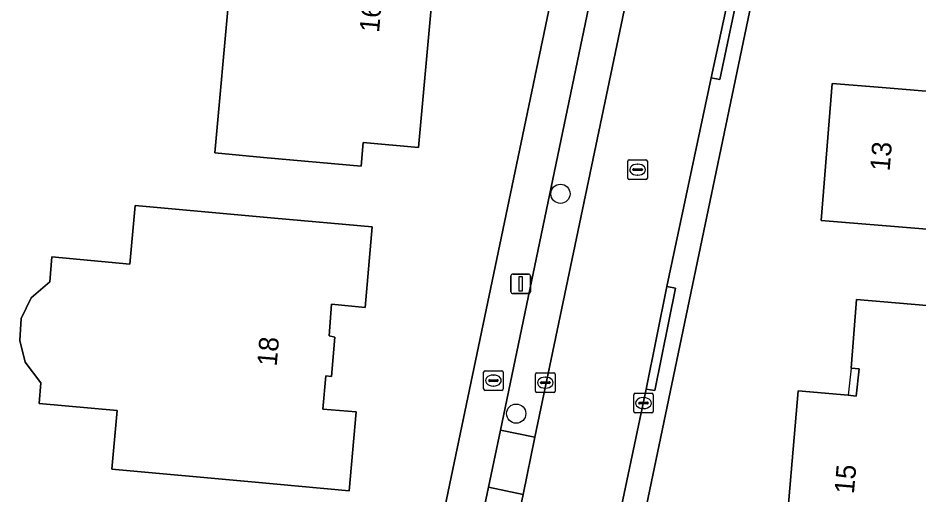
# Model space of a CAD drawing. Extents: x 159626 to 160723, y 388173 to 389416.
# Drawn here: x 159865.36 to 159911.25, y 388534.91 to 388559.22 of the extents above; entities that cross this region are included whole.
import ezdxf

# ---------------------------------------------------------------- set-up
doc = ezdxf.new("R2010")
doc.units = 0
for name, color, linetype in [('IMGEO_Boom', 7, 'Continuous'), ('IMGEO_Brandkraan', 7, 'Continuous'), ('IMGEO_Erf', 7, 'Continuous'), ('IMGEO_Kolk', 7, 'Continuous'), ('IMGEO_Lichtmast', 7, 'Continuous'), ('IMGEO_Pand', 7, 'Continuous'), ('IMGEO_Pand_nummerreeks', 7, 'Continuous'), ('IMGEO_Pand_overbouw', 7, 'Continuous'), ('IMGEO_Parkeervlak_open', 7, 'Continuous'), ('IMGEO_Rijbaan_lokaal_open', 7, 'Continuous'), ('IMGEO_Rioolput', 7, 'Continuous'), ('IMGEO_Voetpad_open', 7, 'Continuous')]:
    doc.layers.add(name, color=color, linetype=linetype)

msp = doc.modelspace()

# ---------------------------------------------------------------- linework, layer by layer
at = {"layer": 'IMGEO_Boom'}
for centre in [(159893.023, 388550.261), (159890.77, 388539.059)]:
    msp.add_circle(centre, 0.489, dxfattribs=at)
at = {"layer": 'IMGEO_Brandkraan'}
for p, q in [((159889.105, 388540.318), (159889.105, 388541.17)), ((159889.18, 388541.244), (159890.032, 388541.244)), ((159889.593, 388541.024), (159889.618, 388541.024)), ((159890.106, 388541.17), (159890.106, 388540.318)), ((159889.364, 388540.738), (159889.364, 388540.75)), ((159889.802, 388540.701), (159889.404, 388540.701)), ((159889.407, 388540.787), (159889.805, 388540.787)), ((159889.848, 388540.75), (159889.848, 388540.738)), ((159890.032, 388540.244), (159889.18, 388540.244)), ((159889.616, 388540.464), (159889.591, 388540.464))]:
    msp.add_line(p, q, dxfattribs=at)
for points in [[(159889.105, 388540.318), (159889.105, 388541.17)], [(159889.18, 388541.244), (159890.032, 388541.244)], [(159890.106, 388541.17), (159890.106, 388540.318)], [(159890.032, 388540.244), (159889.18, 388540.244)]]:
    msp.add_lwpolyline(points, dxfattribs=at)
for centre, radius, start, end in [((159889.182, 388541.168), 0.0765, 91.552, 178.448), ((159889.182, 388541.168), 0.0765, 91.552, 178.448), ((159890.03, 388541.168), 0.0765, 1.552, 88.448), ((159890.03, 388541.168), 0.0765, 1.552, 88.448), ((159889.404, 388540.747), 0.0403, 85.8775, 175.7526), ((159889.401, 388540.737), 0.0366, 178.938, 274.7102), ((159889.805, 388540.744), 0.043, 264.8664, 352.4533), ((159889.809, 388540.749), 0.0386, 1.7309, 96.639), ((159889.182, 388540.32), 0.0765, 181.552, 268.448), ((159889.182, 388540.32), 0.0765, 181.552, 268.448), ((159890.03, 388540.32), 0.0765, 271.552, 358.448), ((159890.03, 388540.32), 0.0765, 271.552, 358.448)]:
    msp.add_arc(centre, radius, start, end, dxfattribs=at)
for centre, major_axis, ratio, start_param, end_param in [((159889.592, 388540.744), (-0.387, 0.002), 0.722429, 4.712389, 7.853982), ((159889.617, 388540.744), (-0.39, 0.002), 0.717154, 1.570796, 4.712389)]:
    msp.add_ellipse(centre, major_axis=major_axis, ratio=ratio, start_param=start_param, end_param=end_param, dxfattribs=at)
at = {"layer": 'IMGEO_Erf'}
for points in [[(159880.922, 388504.632), (159903.537, 388612.665)], [(159910.917, 388599.067), (159890.615, 388501.836)]]:
    msp.add_lwpolyline(points, dxfattribs=at)
for points in [[(159868.39, 388561.11), (159868.882, 388566.952), (159868.194, 388567.009), (159867.157, 388566.197), (159865.365, 388566.357), (159865.581, 388568.776), (159869.01, 388568.47), (159882.96, 388567.225), (159887.94, 388566.78), (159887.496, 388561.533), (159886.609, 388561.603), (159885.79, 388552.622), (159882.972, 388552.878), (159882.862, 388551.663), (159877.883, 388552.116), (159875.394, 388552.342), (159876.127, 388560.407)], [(159916.024, 388548.09), (159911.296, 388548.483), (159906.313, 388548.897), (159906.882, 388555.88), (159909.22, 388555.697), (159913.716, 388555.325), (159914.005, 388558.593), (159918.988, 388558.169), (159920.366, 388558.052), (159919.803, 388551.28), (159916.313, 388551.57)], [(159866.44, 388539.57), (159866.532, 388540.632), (159865.735, 388541.677), (159865.459, 388542.782), (159865.528, 388543.911), (159866.029, 388544.959), (159866.98, 388545.78), (159867.09, 388547.04), (159871.065, 388546.681), (159871.335, 388549.662), (159878.438, 388549.021), (159883.417, 388548.571), (159883.069, 388544.471), (159881.353, 388544.641), (159881.233, 388543.013), (159881.528, 388542.955), (159881.344, 388540.946), (159881.057, 388540.977), (159880.9, 388539.289), (159882.609, 388539.152), (159882.252, 388535.13), (159877.273, 388535.581), (159870.148, 388536.226), (159870.418, 388539.21)], [(159919.392, 388530.616), (159915.146, 388530.983), (159915.127, 388530.761), (159909.392, 388531.257), (159904.41, 388531.688), (159905.15, 388540.223), (159907.693, 388539.993), (159908.107, 388539.946), (159908.255, 388541.343), (159907.844, 388541.376), (159908.122, 388544.871), (159913.104, 388544.44), (159916.068, 388544.184), (159915.649, 388539.34), (159915.868, 388539.321), (159920.114, 388538.954)]]:
    msp.add_lwpolyline(points, close=True, dxfattribs=at)
at = {"layer": 'IMGEO_Kolk'}
for p, q in [((159891.751, 388540.209), (159891.751, 388541.061)), ((159891.826, 388541.135), (159892.678, 388541.135)), ((159892.752, 388541.061), (159892.752, 388540.209)), ((159892.01, 388540.629), (159892.01, 388540.641)), ((159892.448, 388540.592), (159892.05, 388540.592)), ((159892.053, 388540.678), (159892.451, 388540.678)), ((159892.239, 388540.915), (159892.264, 388540.915)), ((159892.494, 388540.641), (159892.494, 388540.629)), ((159892.678, 388540.135), (159891.826, 388540.135)), ((159892.262, 388540.355), (159892.237, 388540.355)), ((159896.833, 388540.095), (159897.685, 388540.095)), ((159896.758, 388539.169), (159896.758, 388540.021)), ((159897.017, 388539.589), (159897.017, 388539.601)), ((159897.06, 388539.638), (159897.458, 388539.638)), ((159897.246, 388539.875), (159897.271, 388539.875)), ((159897.501, 388539.601), (159897.501, 388539.589)), ((159897.759, 388540.021), (159897.759, 388539.169)), ((159897.455, 388539.552), (159897.057, 388539.552)), ((159897.269, 388539.315), (159897.244, 388539.315)), ((159897.685, 388539.095), (159896.833, 388539.095))]:
    msp.add_line(p, q, dxfattribs=at)
for points in [[(159891.751, 388540.209), (159891.751, 388541.061)], [(159891.826, 388541.135), (159892.678, 388541.135)], [(159892.752, 388541.061), (159892.752, 388540.209)], [(159892.678, 388540.135), (159891.826, 388540.135)], [(159896.833, 388540.095), (159897.685, 388540.095)], [(159896.758, 388539.169), (159896.758, 388540.021)], [(159897.759, 388540.021), (159897.759, 388539.169)], [(159897.685, 388539.095), (159896.833, 388539.095)]]:
    msp.add_lwpolyline(points, dxfattribs=at)
for centre, radius, start, end in [((159891.828, 388541.059), 0.0765, 91.552, 178.448), ((159891.828, 388541.059), 0.0765, 91.552, 178.448), ((159892.676, 388541.059), 0.0765, 1.552, 88.448), ((159892.676, 388541.059), 0.0765, 1.552, 88.448), ((159892.05, 388540.638), 0.0403, 85.8775, 175.7526), ((159892.047, 388540.628), 0.0366, 178.938, 274.7102), ((159892.451, 388540.635), 0.043, 264.8664, 352.4533), ((159892.455, 388540.64), 0.0386, 1.7309, 96.639), ((159891.828, 388540.211), 0.0765, 181.552, 268.448), ((159891.828, 388540.211), 0.0765, 181.552, 268.448), ((159892.676, 388540.211), 0.0765, 271.552, 358.448), ((159892.676, 388540.211), 0.0765, 271.552, 358.448), ((159896.835, 388540.019), 0.0765, 91.552, 178.448), ((159896.835, 388540.019), 0.0765, 91.552, 178.448), ((159897.683, 388540.019), 0.0765, 1.552, 88.448), ((159897.683, 388540.019), 0.0765, 1.552, 88.448), ((159897.057, 388539.598), 0.0403, 85.8775, 175.7526), ((159897.054, 388539.588), 0.0366, 178.938, 274.7102), ((159897.458, 388539.595), 0.043, 264.8664, 352.4533), ((159897.462, 388539.6), 0.0386, 1.7309, 96.639), ((159896.835, 388539.171), 0.0765, 181.552, 268.448), ((159896.835, 388539.171), 0.0765, 181.552, 268.448), ((159897.683, 388539.171), 0.0765, 271.552, 358.448), ((159897.683, 388539.171), 0.0765, 271.552, 358.448)]:
    msp.add_arc(centre, radius, start, end, dxfattribs=at)
for centre, major_axis, ratio, start_param, end_param in [((159892.238, 388540.635), (-0.387, 0.002), 0.722429, 4.712389, 7.853982), ((159892.263, 388540.635), (-0.39, 0.002), 0.717154, 1.570796, 4.712389), ((159897.245, 388539.595), (-0.387, 0.002), 0.722429, 4.712389, 7.853982), ((159897.27, 388539.595), (-0.39, 0.002), 0.717154, 1.570796, 4.712389)]:
    msp.add_ellipse(centre, major_axis=major_axis, ratio=ratio, start_param=start_param, end_param=end_param, dxfattribs=at)
at = {"layer": 'IMGEO_Lichtmast'}
for p, q in [((159890.501, 388545.271), (159890.501, 388546.071)), ((159890.501, 388546.071), (159890.501, 388545.271)), ((159890.601, 388546.171), (159891.391, 388546.171)), ((159891.391, 388546.171), (159890.601, 388546.171)), ((159891.491, 388546.071), (159891.491, 388545.271)), ((159891.491, 388545.271), (159891.491, 388546.071)), ((159891.391, 388545.171), (159890.601, 388545.171)), ((159890.601, 388545.171), (159891.391, 388545.171))]:
    msp.add_line(p, q, dxfattribs=at)
msp.add_lwpolyline([(159890.921, 388546.046), (159891.071, 388546.046), (159891.071, 388545.296), (159890.921, 388545.296), (159890.921, 388546.046)], dxfattribs=at)
for centre, start, end in [((159890.601, 388546.071), 90, 180), ((159890.601, 388546.071), 90, 180), ((159891.391, 388546.071), 0, 90), ((159891.391, 388546.071), 360, 90), ((159890.601, 388545.271), 180, 270), ((159890.601, 388545.271), 180, 270), ((159891.391, 388545.271), 270, 0), ((159891.391, 388545.271), 270, 0)]:
    msp.add_arc(centre, 0.1, start, end, dxfattribs=at)
at = {"layer": 'IMGEO_Pand'}
for points in [[(159869.01, 388568.47), (159865.581, 388568.776), (159865.365, 388566.357), (159867.157, 388566.197), (159868.194, 388567.009), (159868.882, 388566.952), (159868.39, 388561.11), (159876.127, 388560.407), (159875.394, 388552.342), (159877.883, 388552.116), (159882.862, 388551.663), (159882.972, 388552.878), (159885.79, 388552.622), (159886.609, 388561.603), (159887.496, 388561.533), (159887.94, 388566.78), (159882.96, 388567.225)], [(159911.296, 388548.483), (159916.024, 388548.09), (159916.313, 388551.57), (159919.803, 388551.28), (159920.366, 388558.052), (159918.988, 388558.169), (159914.005, 388558.593), (159913.716, 388555.325), (159909.22, 388555.697), (159906.882, 388555.88), (159906.313, 388548.897)], [(159881.528, 388542.955), (159881.233, 388543.013), (159881.353, 388544.641), (159883.069, 388544.471), (159883.417, 388548.571), (159878.438, 388549.021), (159871.335, 388549.662), (159871.065, 388546.681), (159867.09, 388547.04), (159866.98, 388545.78), (159866.029, 388544.959), (159865.528, 388543.911), (159865.459, 388542.782), (159865.735, 388541.677), (159866.532, 388540.632), (159866.44, 388539.57), (159870.418, 388539.21), (159870.148, 388536.226), (159877.273, 388535.581), (159882.252, 388535.13), (159882.609, 388539.152), (159880.9, 388539.289), (159881.057, 388540.977), (159881.344, 388540.946)], [(159907.693, 388539.993), (159905.15, 388540.223), (159904.41, 388531.688), (159909.392, 388531.257), (159915.127, 388530.761), (159915.146, 388530.983), (159919.392, 388530.616), (159920.114, 388538.954), (159915.868, 388539.321), (159915.649, 388539.34), (159916.068, 388544.184), (159913.104, 388544.44), (159908.122, 388544.871), (159907.844, 388541.376), (159908.255, 388541.343), (159908.107, 388539.946)]]:
    msp.add_lwpolyline(points, close=True, dxfattribs=at)
at = {"layer": 'IMGEO_Pand_overbouw'}
msp.add_lwpolyline([(159907.693, 388539.993), (159908.107, 388539.946), (159908.255, 388541.343), (159907.844, 388541.376)], close=True, dxfattribs=at)
at = {"layer": 'IMGEO_Parkeervlak_open'}
for points in [[(159896.73, 388561.813), (159894.97, 388562.181), (159889.959, 388538.221), (159891.723, 388537.852)], [(159891.723, 388537.852), (159889.959, 388538.221), (159889.351, 388535.313), (159891.115, 388534.944)], [(159891.115, 388534.944), (159889.351, 388535.313), (159888.792, 388532.643), (159890.558, 388532.274)]]:
    msp.add_lwpolyline(points, close=True, dxfattribs=at)
at = {"layer": 'IMGEO_Rijbaan_lokaal_open'}
msp.add_lwpolyline([(159900.706, 388556.171), (159901.827, 388561.363), (159904.043, 388572.152), (159904.831, 388575.878), (159906.268, 388582.656), (159901.302, 388583.693), (159901.032, 388582.402), (159899.954, 388577.243), (159897.504, 388565.517), (159896.73, 388561.813), (159891.723, 388537.852), (159891.115, 388534.944), (159890.558, 388532.274), (159889.31, 388526.304), (159887.996, 388520.015), (159892.92, 388519.028), (159894.104, 388524.658), (159895.037, 388529.114), (159897.401, 388540.306), (159898.454, 388545.528)], close=True, dxfattribs=at)
at = {"layer": 'IMGEO_Rioolput'}
for p, q in [((159896.532, 388551.989), (159897.384, 388551.989)), ((159896.457, 388551.063), (159896.457, 388551.915)), ((159896.759, 388551.532), (159897.157, 388551.532)), ((159896.945, 388551.769), (159896.97, 388551.769)), ((159897.458, 388551.915), (159897.458, 388551.063)), ((159896.716, 388551.483), (159896.716, 388551.495)), ((159897.154, 388551.446), (159896.756, 388551.446)), ((159896.968, 388551.209), (159896.943, 388551.209)), ((159897.2, 388551.495), (159897.2, 388551.483)), ((159897.384, 388550.989), (159896.532, 388550.989))]:
    msp.add_line(p, q, dxfattribs=at)
for points in [[(159896.532, 388551.989), (159897.384, 388551.989)], [(159896.457, 388551.063), (159896.457, 388551.915)], [(159897.458, 388551.915), (159897.458, 388551.063)], [(159897.384, 388550.989), (159896.532, 388550.989)]]:
    msp.add_lwpolyline(points, dxfattribs=at)
for centre, radius, start, end in [((159896.534, 388551.913), 0.0765, 91.552, 178.448), ((159896.534, 388551.913), 0.0765, 91.552, 178.448), ((159897.382, 388551.913), 0.0765, 1.552, 88.448), ((159897.382, 388551.913), 0.0765, 1.552, 88.448), ((159896.756, 388551.492), 0.0403, 85.8775, 175.7526), ((159897.161, 388551.494), 0.0386, 1.7309, 96.639), ((159896.534, 388551.065), 0.0765, 181.552, 268.448), ((159896.534, 388551.065), 0.0765, 181.552, 268.448), ((159896.753, 388551.482), 0.0366, 178.938, 274.7102), ((159897.157, 388551.489), 0.043, 264.8664, 352.4533), ((159897.382, 388551.065), 0.0765, 271.552, 358.448), ((159897.382, 388551.065), 0.0765, 271.552, 358.448)]:
    msp.add_arc(centre, radius, start, end, dxfattribs=at)
for centre, major_axis, ratio, start_param, end_param in [((159896.944, 388551.489), (-0.387, 0.002), 0.722429, 4.712389, 7.853982), ((159896.969, 388551.489), (-0.39, 0.002), 0.717154, 1.570796, 4.712389)]:
    msp.add_ellipse(centre, major_axis=major_axis, ratio=ratio, start_param=start_param, end_param=end_param, dxfattribs=at)
at = {"layer": 'IMGEO_Voetpad_open'}
for points in [[(159933.062, 388629.465), (159930.846, 388627.835), (159913.35, 388614.019), (159906.097, 388615.825), (159905.322, 388614.867), (159904.269, 388613.569), (159903.537, 388612.665), (159880.922, 388504.632)], [(159890.615, 388501.836), (159910.917, 388599.067)], [(159882.83, 388504.14), (159884.253, 388510.943), (159883.834, 388511.037), (159885.037, 388516.964), (159885.496, 388516.887), (159887.543, 388526.673), (159887.111, 388526.782), (159888.347, 388532.725), (159888.792, 388532.643), (159889.351, 388535.313), (159889.959, 388538.221), (159894.97, 388562.181)], [(159902.255, 388561.334), (159901.147, 388556.088), (159900.706, 388556.171), (159898.454, 388545.528), (159898.89, 388545.443), (159897.836, 388540.231), (159897.401, 388540.306), (159895.037, 388529.114), (159895.483, 388529.036), (159894.551, 388524.568), (159894.104, 388524.658), (159892.92, 388519.028), (159892.354, 388516.331), (159891.947, 388514.397), (159892.396, 388514.299), (159891.629, 388510.607), (159891.183, 388510.696), (159888.975, 388500), (159888.805, 388499.176)]]:
    msp.add_lwpolyline(points, dxfattribs=at)
for points in [[(159901.827, 388561.363), (159900.706, 388556.171), (159901.147, 388556.088), (159902.255, 388561.334)], [(159897.401, 388540.306), (159897.836, 388540.231), (159898.89, 388545.443), (159898.454, 388545.528)]]:
    msp.add_lwpolyline(points, close=True, dxfattribs=at)

# ---------------------------------------------------------------- texts
at = {"layer": 'IMGEO_Pand_nummerreeks'}
for s, rotation, p in [('16', 84.7895, (159883.771, 388558.45)), ('13', 85.3416, (159909.807, 388551.389)), ('18', 85.1644, (159878.554, 388541.448)), ('15', 85.0447, (159907.984, 388534.94))]:
    msp.add_text(s, height=1, rotation=rotation, dxfattribs=at).set_placement(p)

doc.saveas('drawing.dxf')
